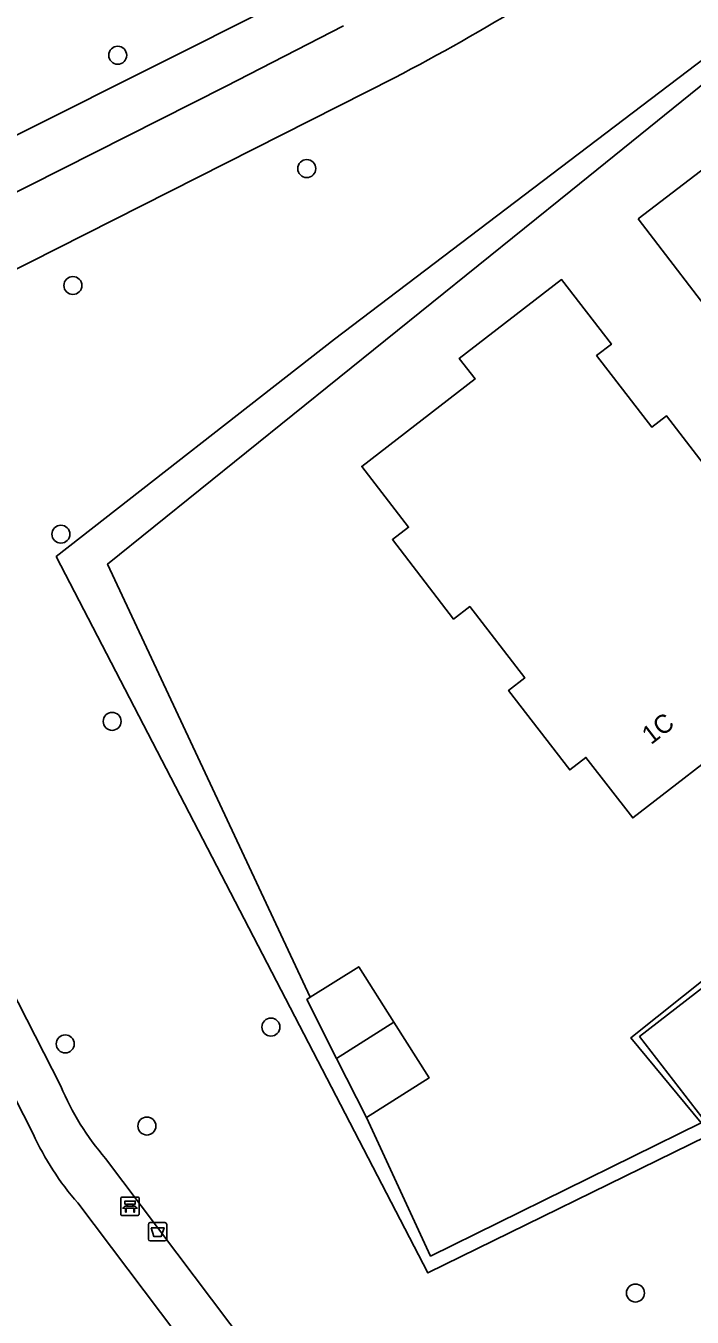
# Model space of a CAD drawing. Extents: x 159353 to 160616, y 385893 to 387321.
# Drawn here: x 159831.2 to 159867.4, y 386510.6 to 386580.7 of the extents above; entities that cross this region are included whole.
import ezdxf

# ---------------------------------------------------------------- set-up
doc = ezdxf.new("R2010")
doc.units = 0
for name, color, linetype in [('IMGEO_Afvalbak', 7, 'Continuous'), ('IMGEO_Bank', 7, 'Continuous'), ('IMGEO_Boom', 7, 'Continuous'), ('IMGEO_Grasland_overig', 7, 'Continuous'), ('IMGEO_Haag', 7, 'Continuous'), ('IMGEO_Hek', 7, 'Continuous'), ('IMGEO_Pand', 7, 'Continuous'), ('IMGEO_Pand_nummerreeks', 7, 'Continuous'), ('IMGEO_Voetpad_halfverhard', 7, 'Continuous'), ('IMGEO_Voetpad_open', 7, 'Continuous')]:
    doc.layers.add(name, color=color, linetype=linetype)

msp = doc.modelspace()

# ---------------------------------------------------------------- linework, layer by layer
at = {"layer": 'IMGEO_Afvalbak'}
for p, q in [((159837.908, 386514.801), (159837.908, 386515.601)), ((159837.908, 386515.601), (159837.908, 386514.801)), ((159838.008, 386515.701), (159838.798, 386515.701)), ((159838.798, 386515.701), (159838.008, 386515.701)), ((159838.898, 386515.601), (159838.898, 386514.801)), ((159838.898, 386514.801), (159838.898, 386515.601)), ((159838.798, 386514.701), (159838.008, 386514.701)), ((159838.008, 386514.701), (159838.798, 386514.701))]:
    msp.add_line(p, q, dxfattribs=at)
msp.add_lwpolyline([(159838.051, 386515.415), (159838.755, 386515.415), (159838.606, 386514.945), (159838.2, 386514.945), (159838.051, 386515.415)], dxfattribs=at)
for centre, start, end in [((159838.008, 386515.601), 90, 180), ((159838.008, 386515.601), 90, 180), ((159838.798, 386515.601), 0, 90), ((159838.798, 386515.601), 360, 90), ((159838.008, 386514.801), 180, 270), ((159838.008, 386514.801), 180, 270), ((159838.798, 386514.801), 270, 0), ((159838.798, 386514.801), 270, 0)]:
    msp.add_arc(centre, 0.1, start, end, dxfattribs=at)
at = {"layer": 'IMGEO_Bank'}
for p, q in [((159836.409, 386516.159), (159836.409, 386517)), ((159836.409, 386517), (159836.409, 386516.159)), ((159836.484, 386517.084), (159837.325, 386517.084)), ((159837.325, 386517.084), (159836.484, 386517.084)), ((159837.409, 386517.009), (159837.409, 386516.168)), ((159837.409, 386516.168), (159837.409, 386517.009)), ((159837.106, 386516.482), (159836.713, 386516.482)), ((159836.718, 386516.59), (159836.718, 386516.696)), ((159836.762, 386516.696), (159836.762, 386516.59)), ((159837.05, 386516.702), (159836.768, 386516.702)), ((159836.768, 386516.584), (159837.05, 386516.584)), ((159837.056, 386516.59), (159837.056, 386516.696)), ((159837.1, 386516.696), (159837.1, 386516.59)), ((159837.334, 386516.084), (159836.493, 386516.084)), ((159836.493, 386516.084), (159837.334, 386516.084))]:
    msp.add_line(p, q, dxfattribs=at)
for points in [[(159836.712, 386516.702), (159836.626, 386516.702), (159836.626, 386516.863), (159837.189, 386516.863), (159837.189, 386516.702), (159837.106, 386516.702)], [(159836.656, 386516.482), (159836.514, 386516.482), (159836.626, 386516.584), (159836.712, 386516.584)], [(159836.706, 386516.475), (159836.706, 386516.268), (159836.663, 386516.268), (159836.663, 386516.475)], [(159837.106, 386516.584), (159837.189, 386516.584), (159837.301, 386516.482), (159837.162, 386516.482)], [(159837.156, 386516.475), (159837.156, 386516.268), (159837.112, 386516.268), (159837.112, 386516.475)]]:
    msp.add_lwpolyline(points, dxfattribs=at)
for centre, radius, start, end in [((159836.487, 386517.006), 0.0779, 92.4484, 184.28452), ((159836.487, 386517.006), 0.0779, 92.4484, 184.28452), ((159837.331, 386517.006), 0.0779, 2.4484, 94.28452), ((159837.331, 386517.006), 0.0779, 2.4484, 94.28452), ((159836.487, 386516.162), 0.0779, 182.4484, 274.28452), ((159836.487, 386516.162), 0.0779, 182.4484, 274.28452), ((159836.656, 386516.475), 0.00671, 2.89567, 87.10433), ((159836.713, 386516.475), 0.00671, 92.89567, 177.10433), ((159836.711, 386516.695), 0.00671, 2.89567, 87.10433), ((159836.711, 386516.591), 0.00671, 272.89567, 357.10433), ((159836.768, 386516.695), 0.00671, 92.89567, 177.10433), ((159836.768, 386516.591), 0.00671, 182.89567, 267.10433), ((159837.05, 386516.695), 0.00671, 2.89567, 87.10433), ((159837.05, 386516.591), 0.00671, 272.89567, 357.10433), ((159837.107, 386516.695), 0.00671, 92.89567, 177.10433), ((159837.107, 386516.591), 0.00671, 182.89567, 267.10433), ((159837.105, 386516.475), 0.00671, 2.89567, 87.10433), ((159837.162, 386516.475), 0.00671, 92.89567, 177.10433), ((159837.331, 386516.162), 0.0779, 272.4484, 4.28452), ((159837.331, 386516.162), 0.0779, 272.4484, 4.28452)]:
    msp.add_arc(centre, radius, start, end, dxfattribs=at)
at = {"layer": 'IMGEO_Boom'}
for centre in [(159836.238, 386579.098), (159846.507, 386572.939), (159833.805, 386566.591), (159833.152, 386553.085), (159835.937, 386542.92), (159844.557, 386526.315), (159833.387, 386525.398), (159837.821, 386520.942), (159864.36, 386511.872)]:
    msp.add_circle(centre, 0.489, dxfattribs=at)
at = {"layer": 'IMGEO_Grasland_overig'}
msp.add_lwpolyline([(159867.933, 386521.114), (159864.115, 386525.732), (159884.034, 386541.623), (159887.193, 386537.49)], dxfattribs=at)
at = {"layer": 'IMGEO_Haag'}
for points in [[(159868.235, 386520.386), (159853.08, 386512.967), (159832.901, 386551.867), (159848.013, 386563.682), (159870.125, 386580.456), (159892.764, 386598.468), (159906.593, 386580.097), (159911.532, 386572.899), (159913.328, 386568.723)], [(159912.832, 386568.343), (159908.045, 386576.538), (159892.32, 386597.107), (159870.65, 386579.64), (159860.843, 386571.736), (159835.685, 386551.458), (159846.696, 386527.931)], [(159849.751, 386521.402), (159853.233, 386513.876), (159867.933, 386521.114)]]:
    msp.add_lwpolyline(points, dxfattribs=at)
at = {"layer": 'IMGEO_Hek'}
msp.add_lwpolyline([(159867.933, 386521.114), (159864.115, 386525.732), (159884.034, 386541.623), (159887.193, 386537.49)], dxfattribs=at)
at = {"layer": 'IMGEO_Pand'}
for points in [[(159864.511, 386570.203), (159869.43, 386573.969), (159878.8, 386561.752), (159882.438, 386557.009), (159877.523, 386553.24), (159873.885, 386557.982), (159864.511, 386570.203)], [(159870.359, 386542.419), (159864.209, 386537.672), (159861.671, 386540.963), (159860.793, 386540.286), (159857.468, 386544.598), (159858.347, 386545.275), (159855.357, 386549.152), (159854.479, 386548.475), (159851.155, 386552.787), (159852.033, 386553.464), (159849.489, 386556.763), (159855.652, 386561.515), (159854.792, 386562.631), (159860.346, 386566.913), (159863.05, 386563.402), (159862.249, 386562.786), (159865.24, 386558.903), (159866.04, 386559.519), (159871.063, 386552.997)], [(159846.696, 386527.931), (159849.326, 386529.595), (159851.238, 386526.574)], [(159846.696, 386527.931), (159846.503, 386527.808), (159848.127, 386524.605)], [(159851.238, 386526.574), (159848.127, 386524.605)], [(159851.238, 386526.574), (159853.149, 386523.553), (159849.751, 386521.402)], [(159848.127, 386524.605), (159849.751, 386521.402)]]:
    msp.add_lwpolyline(points, dxfattribs=at)
at = {"layer": 'IMGEO_Voetpad_halfverhard'}
for points in [[(159814.645, 386559.346), (159833.154, 386523.106)], [(159831.646, 386520.523), (159812.435, 386558.236)], [(159835.577, 386519.177), (159850.026, 386500), (159855.59, 386492.616)], [(159844.729, 386469.586), (159859.342, 386474.513), (159856.402, 386487.151), (159846.712, 386500), (159834.07, 386516.763)]]:
    msp.add_lwpolyline(points, dxfattribs=at)
for centre, radius, start, end in [((159846.525, 386528.64), 14.472, 202.48485, 220.83912), ((159845.528, 386526.811), 15.24, 204.36889, 221.24932)]:
    msp.add_arc(centre, radius, start, end, dxfattribs=at)
at = {"layer": 'IMGEO_Voetpad_open'}
for points in [[(159844.748, 386581.785), (159811.594, 386565.163)], [(159807.165, 386559.751), (159807.777, 386560.065), (159819.068, 386565.789), (159831.451, 386572.026), (159842.093, 386577.391), (159848.51, 386580.694)], [(159851.267, 386577.873), (159814.645, 386559.346)], [(159874.14, 386523.747), (159870.657, 386530.507), (159864.583, 386525.797), (159868.269, 386521.026), (159873.024, 386523.194), (159873.124, 386523.013)]]:
    msp.add_lwpolyline(points, dxfattribs=at)
msp.add_arc((159800.722, 386675.412), 109.857, 297.39318, 306.04204, dxfattribs=at)

# ---------------------------------------------------------------- texts
at = {"layer": 'IMGEO_Pand_nummerreeks'}
msp.add_text('1C', height=1, rotation=37.66347, dxfattribs=at).set_placement((159865.2, 386541.62))

doc.saveas('drawing.dxf')
